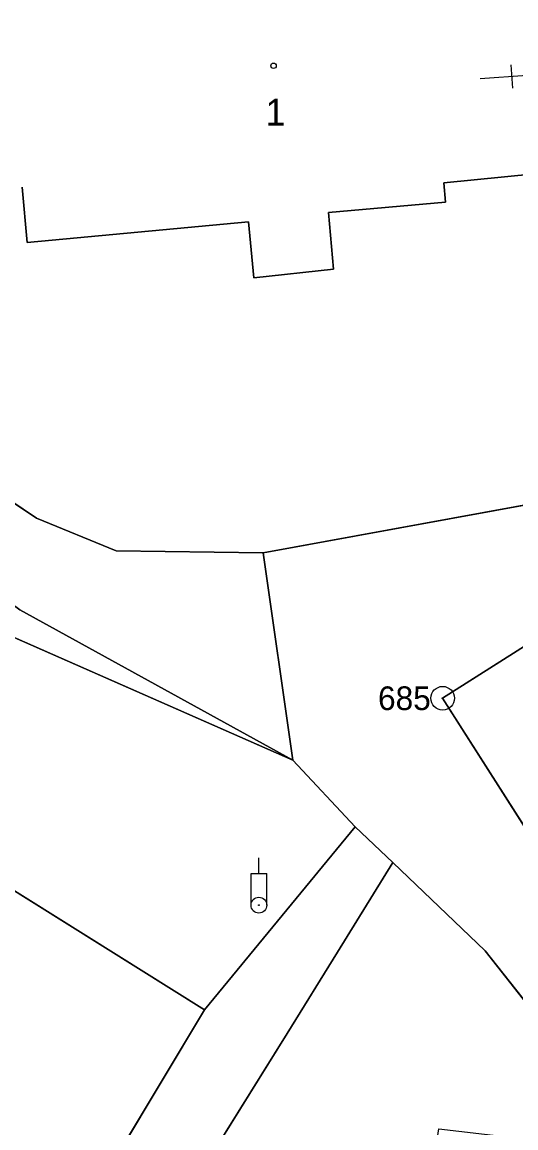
# Model space of a CAD drawing. Extents: x -689422 to -685210, y -987725 to -982160.
# Drawn here: x -687330.8 to -687299.4, y -985760.8 to -985690.7 of the extents above; entities that cross this region are included whole.
import ezdxf

# ---------------------------------------------------------------- set-up
doc = ezdxf.new("R2010")
doc.units = 0
for name, color, linetype in [('KN_Budovy', 7, 'Continuous'), ('KN_Hranice_parcel', 7, 'Continuous'), ('KN_Parcelni cisla', 7, 'Continuous'), ('KN_Polygon parcely', 7, 'Continuous'), ('KN_Pozemkove predmety', 7, 'Continuous'), ('KN_POZEMKY_OSTATNI PLOCHA', 7, 'Continuous'), ('KN_POZEMKY_ZAHRADA', 7, 'Continuous'), ('KN_POZEMKY_ZASTAVENA PLOCHA', 7, 'Continuous'), ('KN_VYUZITI_17_ostatni plocha_ostatni komunikace', 7, 'Continuous'), ('KN_VYUZITI_21_hrbitov', 7, 'Continuous'), ('KN_Značky bodu BP', 7, 'Continuous'), ('KN_Značky budov', 7, 'Continuous')]:
    doc.layers.add(name, color=color, linetype=linetype)

msp = doc.modelspace()

# ---------------------------------------------------------------- linework, layer by layer
at = {"layer": 'KN_Budovy'}
msp.add_lwpolyline([(-687330.8, -985701.17), (-687330.48, -985704.69), (-687316.42, -985703.37), (-687316.09, -985706.92), (-687311.02, -985706.38), (-687311.34, -985702.77), (-687303.9, -985702.12), (-687304.01, -985700.9), (-687298.23, -985700.33), (-687296.47, -985699.7), (-687294.51, -985698.16), (-687293.36, -985696.17), (-687293.13, -985694.82), (-687293.36, -985692.44), (-687293.9, -985691.09), (-687296.21, -985688.81)], dxfattribs=at)
msp.add_lwpolyline([(-687290.64, -985731.03), (-687291.5, -985731.58), (-687294.22, -985727.32), (-687304.09, -985733.59), (-687293.84, -985749.68), (-687283.89, -985743.49), (-687286.58, -985739.28), (-687285.72, -985738.73)], close=True, dxfattribs=at)
at = {"layer": 'KN_Hranice_parcel'}
for p, q in [((-687313.6, -985737.52), (-687315.48, -985724.37)), ((-687309.64, -985741.75), (-687313.6, -985737.52)), ((-687309.64, -985741.75), (-687319.21, -985753.35)), ((-687307.26, -985744.02), (-687309.64, -985741.75)), ((-687319.21, -985753.35), (-687339.1, -985786.43))]:
    msp.add_line(p, q, dxfattribs=at)
for points in [[(-687330.48, -985704.69), (-687316.42, -985703.37), (-687316.09, -985706.92), (-687311.02, -985706.38), (-687311.34, -985702.77), (-687303.9, -985702.12), (-687304.01, -985700.9), (-687298.23, -985700.33), (-687296.47, -985699.7), (-687294.51, -985698.16), (-687293.36, -985696.17), (-687293.13, -985694.82), (-687293.36, -985692.44), (-687293.9, -985691.09), (-687296.21, -985688.81), (-687298.06, -985688.17), (-687298.58, -985682.93), (-687306.67, -985683.68), (-687306.31, -985687.43), (-687312.88, -985687.95), (-687313.26, -985684.51), (-687318.18, -985684.97), (-687317.84, -985688.53), (-687331.92, -985689.86)], [(-687391.8, -985698.57), (-687376.71, -985694.37), (-687364.51, -985702.64), (-687356.55, -985709.07), (-687330.93, -985727.99), (-687313.6, -985737.52)], [(-687330.8, -985701.17), (-687330.48, -985704.69)], [(-687315.48, -985724.37), (-687297.54, -985721.09), (-687279.51, -985703.11)], [(-687313.6, -985737.52), (-687336.32, -985727.54), (-687348.41, -985725.9), (-687371.35, -985708.53), (-687387.63, -985707.13), (-687390.6, -985708.71)], [(-687350.92, -985708.1), (-687329.88, -985722.16), (-687324.83, -985724.25), (-687315.48, -985724.37)], [(-687391.22, -985710.15), (-687390.08, -985709.03), (-687319.21, -985753.35)], [(-687285.33, -985719.55), (-687294.22, -985727.32), (-687304.09, -985733.59), (-687293.84, -985749.68)], [(-687337.97, -985793.37), (-687313.96, -985754.85), (-687310.77, -985749.69), (-687307.26, -985744.02)], [(-687291.27, -985762.44), (-687301.39, -985749.61), (-687307.26, -985744.02)]]:
    msp.add_lwpolyline(points, dxfattribs=at)
at = {"layer": 'KN_Polygon parcely'}
for points in [[(-687284.26, -985765.7), (-687286.99, -985760.78), (-687293.84, -985749.68), (-687304.09, -985733.59), (-687294.22, -985727.32), (-687285.33, -985719.55), (-687279.55, -985714.07), (-687266.68, -985690.21), (-687255.65, -985678.53), (-687255.25, -985676.68), (-687253.77, -985669.81), (-687259.31, -985674.03), (-687263.82, -985676.62), (-687279.51, -985703.11), (-687297.54, -985721.09), (-687315.48, -985724.37), (-687313.6, -985737.52), (-687309.64, -985741.75), (-687307.26, -985744.02), (-687301.39, -985749.61), (-687291.27, -985762.44)], [(-687330.8, -985701.17), (-687330.48, -985704.69), (-687316.42, -985703.37), (-687316.09, -985706.92), (-687311.02, -985706.38), (-687311.34, -985702.77), (-687303.9, -985702.12), (-687304.01, -985700.9), (-687298.23, -985700.33), (-687296.47, -985699.7), (-687294.51, -985698.16), (-687293.36, -985696.17), (-687293.13, -985694.82), (-687293.36, -985692.44), (-687293.9, -985691.09), (-687296.21, -985688.81)], [(-687296.21, -985688.81), (-687293.9, -985691.09), (-687293.36, -985692.44), (-687293.13, -985694.82), (-687293.36, -985696.17), (-687294.51, -985698.16), (-687296.47, -985699.7), (-687298.23, -985700.33), (-687304.01, -985700.9), (-687303.9, -985702.12), (-687311.34, -985702.77), (-687311.02, -985706.38), (-687316.09, -985706.92), (-687316.42, -985703.37), (-687330.48, -985704.69), (-687330.8, -985701.17)], [(-687350.92, -985708.1), (-687329.88, -985722.16), (-687324.83, -985724.25), (-687315.48, -985724.37), (-687297.54, -985721.09), (-687279.51, -985703.11), (-687282.37, -985690.41)], [(-687461.54, -986004.64), (-687468.06, -985941.81), (-687470.1, -985878.81), (-687471.56, -985863.16), (-687473.25, -985841.02), (-687473.12, -985836.35), (-687472.81, -985828.58), (-687472.38, -985817.64), (-687472.96, -985797.96), (-687450.19, -985758.98), (-687439.65, -985742.48), (-687439.11, -985741.64), (-687434.29, -985734.11), (-687430.03, -985728), (-687425.71, -985722.93), (-687419.53, -985716.51), (-687412.72, -985708.57), (-687401.74, -985702.09), (-687391.8, -985698.57), (-687376.71, -985694.37), (-687364.51, -985702.64), (-687356.55, -985709.07), (-687330.93, -985727.99), (-687313.6, -985737.52)], [(-687313.6, -985737.52), (-687315.48, -985724.37), (-687324.83, -985724.25), (-687329.88, -985722.16), (-687350.92, -985708.1)]]:
    msp.add_lwpolyline(points, dxfattribs=at)
for points in [[(-687391.8, -985698.57), (-687389.74, -985703.98), (-687389.55, -985706.28), (-687390.6, -985708.71), (-687387.63, -985707.13), (-687371.35, -985708.53), (-687348.41, -985725.9), (-687336.32, -985727.54), (-687313.6, -985737.52), (-687330.93, -985727.99), (-687356.55, -985709.07), (-687364.51, -985702.64), (-687376.71, -985694.37)], [(-687309.64, -985741.75), (-687313.6, -985737.52), (-687336.32, -985727.54), (-687348.41, -985725.9), (-687371.35, -985708.53), (-687387.63, -985707.13), (-687390.6, -985708.71), (-687391.22, -985710.15), (-687390.08, -985709.03), (-687319.21, -985753.35)], [(-687341.83, -985790.97), (-687346.29, -985788.24), (-687343.6, -985783.74), (-687339.1, -985786.43), (-687319.21, -985753.35), (-687390.08, -985709.03), (-687391.22, -985710.15), (-687395.94, -985714.75), (-687399.26, -985718), (-687401.66, -985720.33), (-687407.82, -985726.35), (-687418.82, -985737.09), (-687416.66, -985739.21), (-687419.24, -985741.7), (-687421.35, -985739.56), (-687449.37, -985766.92), (-687428.81, -985779.76), (-687360.73, -985822.4)], [(-687304.09, -985733.59), (-687293.84, -985749.68), (-687292.28, -985748.76), (-687286.1, -985745.1), (-687283.54, -985743.6), (-687253.41, -985721.1), (-687259.35, -985713.56), (-687279.98, -985722), (-687285.33, -985719.55), (-687294.22, -985727.32)], [(-687309.64, -985741.75), (-687319.21, -985753.35), (-687339.1, -985786.43), (-687341.83, -985790.97), (-687360.73, -985822.4), (-687378.53, -985848.03), (-687389.47, -985859.76), (-687393.24, -985863.81), (-687408, -985879.63), (-687406.25, -985880.95), (-687391.52, -985865.78), (-687387.68, -985861.82), (-687376.82, -985849.51), (-687356.4, -985822.93), (-687337.97, -985793.37), (-687313.96, -985754.85), (-687310.77, -985749.69), (-687307.26, -985744.02)], [(-687301.39, -985749.61), (-687307.26, -985744.02), (-687310.77, -985749.69), (-687313.96, -985754.85), (-687337.97, -985793.37), (-687276.72, -985829.45), (-687283.19, -985780.77), (-687286.89, -985772.01), (-687295.29, -985770.94), (-687307.9, -985769.33), (-687307.35, -985764.46), (-687304.92, -985764.73), (-687304.34, -985760.9), (-687294.72, -985762.03), (-687291.27, -985762.44)]]:
    msp.add_lwpolyline(points, close=True, dxfattribs=at)
at = {"layer": 'KN_Pozemkove predmety'}
for p, q in [((-687315.76, -985744.716), (-687315.76, -985743.716)), ((-687316.26, -985744.716), (-687315.26, -985744.716)), ((-687316.26, -985746.716), (-687316.26, -985744.716)), ((-687315.26, -985746.716), (-687315.26, -985744.716))]:
    msp.add_line(p, q, dxfattribs=at)
for radius in [0.5, 0.0303]:
    msp.add_circle((-687315.76, -985746.718), radius, dxfattribs=at)
at = {"layer": 'KN_POZEMKY_OSTATNI PLOCHA'}
for p, q in [((-687304.01, -985700.9), (-687298.23, -985700.33)), ((-687330.8, -985701.17), (-687330.48, -985704.69)), ((-687303.9, -985702.12), (-687304.01, -985700.9)), ((-687311.34, -985702.77), (-687303.9, -985702.12)), ((-687311.02, -985706.38), (-687311.34, -985702.77)), ((-687330.48, -985704.69), (-687316.42, -985703.37)), ((-687316.42, -985703.37), (-687316.09, -985706.92)), ((-687316.09, -985706.92), (-687311.02, -985706.38)), ((-687329.88, -985722.16), (-687350.92, -985708.1)), ((-687350.92, -985708.1), (-687329.88, -985722.16)), ((-687390.08, -985709.03), (-687319.21, -985753.35)), ((-687319.21, -985753.35), (-687390.08, -985709.03)), ((-687297.54, -985721.09), (-687315.48, -985724.37)), ((-687315.48, -985724.37), (-687297.54, -985721.09)), ((-687324.83, -985724.25), (-687329.88, -985722.16)), ((-687329.88, -985722.16), (-687324.83, -985724.25)), ((-687315.48, -985724.37), (-687324.83, -985724.25)), ((-687324.83, -985724.25), (-687315.48, -985724.37)), ((-687313.6, -985737.52), (-687315.48, -985724.37)), ((-687315.48, -985724.37), (-687313.6, -985737.52)), ((-687294.22, -985727.32), (-687304.09, -985733.59)), ((-687336.32, -985727.54), (-687313.6, -985737.52)), ((-687313.6, -985737.52), (-687336.32, -985727.54)), ((-687313.6, -985737.52), (-687330.93, -985727.99)), ((-687330.93, -985727.99), (-687313.6, -985737.52)), ((-687304.09, -985733.59), (-687293.84, -985749.68)), ((-687309.64, -985741.75), (-687313.6, -985737.52)), ((-687313.6, -985737.52), (-687309.64, -985741.75)), ((-687319.21, -985753.35), (-687309.64, -985741.75)), ((-687309.64, -985741.75), (-687319.21, -985753.35)), ((-687309.64, -985741.75), (-687307.26, -985744.02)), ((-687307.26, -985744.02), (-687309.64, -985741.75)), ((-687307.26, -985744.02), (-687310.77, -985749.69)), ((-687301.39, -985749.61), (-687307.26, -985744.02)), ((-687310.77, -985749.69), (-687313.96, -985754.85)), ((-687291.27, -985762.44), (-687301.39, -985749.61)), ((-687339.1, -985786.43), (-687319.21, -985753.35)), ((-687319.21, -985753.35), (-687339.1, -985786.43)), ((-687313.96, -985754.85), (-687337.97, -985793.37))]:
    msp.add_line(p, q, dxfattribs=at)
at = {"layer": 'KN_POZEMKY_ZAHRADA'}
for p, q in [((-687310.77, -985749.69), (-687307.26, -985744.02)), ((-687307.26, -985744.02), (-687301.39, -985749.61)), ((-687313.96, -985754.85), (-687310.77, -985749.69)), ((-687301.39, -985749.61), (-687291.27, -985762.44)), ((-687337.97, -985793.37), (-687313.96, -985754.85))]:
    msp.add_line(p, q, dxfattribs=at)
at = {"layer": 'KN_POZEMKY_ZASTAVENA PLOCHA'}
for p, q in [((-687298.23, -985700.33), (-687304.01, -985700.9)), ((-687330.48, -985704.69), (-687330.8, -985701.17)), ((-687304.01, -985700.9), (-687303.9, -985702.12)), ((-687303.9, -985702.12), (-687311.34, -985702.77)), ((-687311.34, -985702.77), (-687311.02, -985706.38)), ((-687316.42, -985703.37), (-687330.48, -985704.69)), ((-687316.09, -985706.92), (-687316.42, -985703.37)), ((-687311.02, -985706.38), (-687316.09, -985706.92)), ((-687304.09, -985733.59), (-687294.22, -985727.32)), ((-687293.84, -985749.68), (-687304.09, -985733.59))]:
    msp.add_line(p, q, dxfattribs=at)
at = {"layer": 'KN_VYUZITI_17_ostatni plocha_ostatni komunikace'}
for p, q in [((-687350.92, -985708.1), (-687329.88, -985722.16)), ((-687315.48, -985724.37), (-687297.54, -985721.09)), ((-687329.88, -985722.16), (-687324.83, -985724.25)), ((-687324.83, -985724.25), (-687315.48, -985724.37)), ((-687313.6, -985737.52), (-687315.48, -985724.37)), ((-687315.48, -985724.37), (-687313.6, -985737.52)), ((-687294.22, -985727.32), (-687304.09, -985733.59)), ((-687313.6, -985737.52), (-687330.93, -985727.99)), ((-687304.09, -985733.59), (-687293.84, -985749.68)), ((-687309.64, -985741.75), (-687313.6, -985737.52)), ((-687319.21, -985753.35), (-687309.64, -985741.75)), ((-687309.64, -985741.75), (-687307.26, -985744.02)), ((-687307.26, -985744.02), (-687309.64, -985741.75)), ((-687307.26, -985744.02), (-687310.77, -985749.69)), ((-687301.39, -985749.61), (-687307.26, -985744.02)), ((-687310.77, -985749.69), (-687313.96, -985754.85)), ((-687291.27, -985762.44), (-687301.39, -985749.61)), ((-687339.1, -985786.43), (-687319.21, -985753.35)), ((-687313.96, -985754.85), (-687337.97, -985793.37))]:
    msp.add_line(p, q, dxfattribs=at)
at = {"layer": 'KN_VYUZITI_21_hrbitov'}
for p, q in [((-687304.01, -985700.9), (-687298.23, -985700.33)), ((-687330.8, -985701.17), (-687330.48, -985704.69)), ((-687303.9, -985702.12), (-687304.01, -985700.9)), ((-687311.34, -985702.77), (-687303.9, -985702.12)), ((-687311.02, -985706.38), (-687311.34, -985702.77)), ((-687330.48, -985704.69), (-687316.42, -985703.37)), ((-687316.42, -985703.37), (-687316.09, -985706.92)), ((-687316.09, -985706.92), (-687311.02, -985706.38)), ((-687329.88, -985722.16), (-687350.92, -985708.1)), ((-687390.08, -985709.03), (-687319.21, -985753.35)), ((-687319.21, -985753.35), (-687390.08, -985709.03)), ((-687297.54, -985721.09), (-687315.48, -985724.37)), ((-687324.83, -985724.25), (-687329.88, -985722.16)), ((-687315.48, -985724.37), (-687324.83, -985724.25)), ((-687336.32, -985727.54), (-687313.6, -985737.52)), ((-687313.6, -985737.52), (-687336.32, -985727.54)), ((-687330.93, -985727.99), (-687313.6, -985737.52)), ((-687313.6, -985737.52), (-687309.64, -985741.75)), ((-687309.64, -985741.75), (-687319.21, -985753.35)), ((-687319.21, -985753.35), (-687339.1, -985786.43))]:
    msp.add_line(p, q, dxfattribs=at)
at = {"layer": 'KN_Značky bodu BP'}
for radius in [0.75, 0.03]:
    msp.add_circle((-687304.09, -985733.59), radius, dxfattribs=at)
at = {"layer": 'KN_Značky budov'}
for p, q in [((-687299.768, -985693.402), (-687299.664, -985694.9)), ((-687298.717, -985694.081), (-687301.71, -985694.29))]:
    msp.add_line(p, q, dxfattribs=at)
msp.add_circle((-687314.827, -985693.469), 0.175, dxfattribs=at)

# ---------------------------------------------------------------- texts
at = {"layer": 'KN_Parcelni cisla'}
msp.add_text('1', height=1.7, dxfattribs=at).set_placement((-687315.34, -985697.26))
at = {"layer": 'KN_Značky bodu BP'}
msp.add_text('685', height=1.5, dxfattribs=at).set_placement((-687308.193, -985734.34))

doc.saveas('drawing.dxf')
